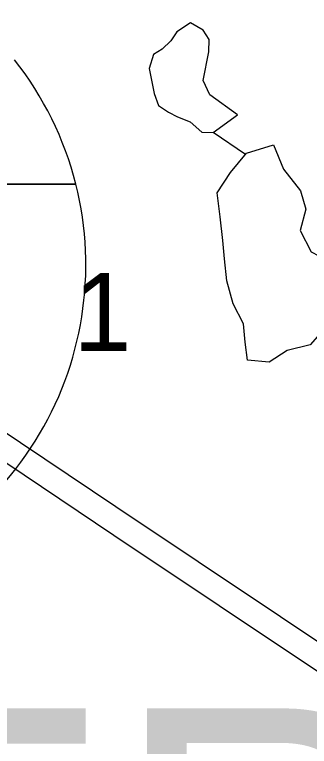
# Model space of a CAD drawing. Extents: x -7.5 to 26.5, y 3.5 to 25.5.
# Drawn here: x 0.0928 to 0.2512, y 18.4032 to 18.7958 of the extents above; entities that cross this region are included whole.
import ezdxf

# ---------------------------------------------------------------- set-up
doc = ezdxf.new("R2010")
doc.units = 0
for name, color, linetype in [('GM_X_Interstate_Route', 7, 'Continuous'), ('GM_X_Interstate_Shield', 7, 'Continuous'), ('GM_X_Minor_Lake', 7, 'Continuous'), ('GM_X_Minor_River', 7, 'Continuous'), ('GM_X_Section_Text', 7, 'Continuous'), ('GM_X_Township_Text', 7, 'Continuous'), ('GM_X_US_Route', 7, 'Continuous')]:
    doc.layers.add(name, color=color, linetype=linetype)

msp = doc.modelspace()

# ---------------------------------------------------------------- linework, layer by layer
at = {"layer": 'GM_X_Interstate_Route'}
for points in [[(-0.741387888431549, 19.128163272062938), (-0.5126280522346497, 18.97529136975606), (-0.44100893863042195, 18.926157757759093), (0.14719909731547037, 18.53177863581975), (0.32419758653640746, 18.413779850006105), (0.3926104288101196, 18.367838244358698), (0.4656468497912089, 18.318927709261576), (0.5035908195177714, 18.295459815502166), (0.5310069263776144, 18.28208047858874), (0.5626079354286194, 18.270119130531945), (0.5933141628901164, 18.26068794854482), (0.6262131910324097, 18.253669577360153), (0.6606482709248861, 18.249283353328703), (0.6949485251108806, 18.248570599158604), (0.7165771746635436, 18.249063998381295), (0.7319299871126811, 18.250160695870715), (0.7668031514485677, 18.255643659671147), (0.80540513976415, 18.26639087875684), (0.8432372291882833, 18.280681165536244), (0.9024568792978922, 18.306801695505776), (0.9712735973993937, 18.34151141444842)], [(-0.19242543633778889, 18.743784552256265), (0.14618503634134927, 18.516562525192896), (0.31596321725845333, 18.403271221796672)]]:
    msp.add_lwpolyline(points, dxfattribs=at)
at = {"layer": 'GM_X_Interstate_Shield'}
for p, q in [((-0.14757676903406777, 18.704887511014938), (0.12567646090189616, 18.704887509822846)), ((0.12567646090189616, 18.704887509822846), (-0.14757676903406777, 18.704887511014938)), ((0.12567646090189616, 18.704887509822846), (-0.14757676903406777, 18.704887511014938))]:
    msp.add_line(p, q, dxfattribs=at)
for start, end in [(14.193353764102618, 38.33103888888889), (281.53695833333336, 14.193353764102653)]:
    msp.add_arc((-0.04646185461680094, 18.661351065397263), 0.1775585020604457, start, end, dxfattribs=at)
at = {"layer": 'GM_X_Minor_Lake'}
for points in [[(0.19947910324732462, 18.732523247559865), (0.21265145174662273, 18.74205355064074), (0.19773478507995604, 18.752708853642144), (0.19413819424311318, 18.760403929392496), (0.19721016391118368, 18.775902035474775), (0.19738061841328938, 18.782356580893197), (0.1940927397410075, 18.787383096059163), (0.18735789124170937, 18.79136226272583), (0.18001319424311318, 18.786616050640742), (0.17684463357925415, 18.781759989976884), (0.172168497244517, 18.777324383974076), (0.16753023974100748, 18.774405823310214), (0.16504917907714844, 18.76686983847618), (0.16773667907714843, 18.753500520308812), (0.17022342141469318, 18.746974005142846), (0.1754488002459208, 18.743417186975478), (0.1803256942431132, 18.74100998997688), (0.1870908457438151, 18.738170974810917)], [(0.1870908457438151, 18.738170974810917), (0.1934033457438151, 18.7326842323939), (0.19947910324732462, 18.732523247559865)], [(0.25937872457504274, 18.62736794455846), (0.2515605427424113, 18.61867286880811), (0.23931811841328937, 18.615576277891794), (0.2296552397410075, 18.60936983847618), (0.2179033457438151, 18.61044180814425), (0.2166381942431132, 18.619974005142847), (0.21575940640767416, 18.62987741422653), (0.21034463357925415, 18.64065961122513), (0.20686925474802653, 18.652909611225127), (0.20566281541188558, 18.664722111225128), (0.20478592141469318, 18.674623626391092), (0.20321773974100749, 18.687205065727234), (0.2016609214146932, 18.700165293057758), (0.20878970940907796, 18.710996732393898), (0.21742417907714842, 18.721407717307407), (0.23198478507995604, 18.725964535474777), (0.2373389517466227, 18.712903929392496), (0.2465283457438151, 18.701261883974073), (0.24930486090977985, 18.6913092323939), (0.2463465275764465, 18.67998726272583), (0.25211925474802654, 18.6684342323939), (0.2644885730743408, 18.662028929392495), (0.27216092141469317, 18.65042665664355)]]:
    msp.add_lwpolyline(points, dxfattribs=at)
at = {"layer": 'GM_X_Minor_River'}
msp.add_lwpolyline([(0.21682569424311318, 18.720686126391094), (0.19947910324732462, 18.732523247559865)], dxfattribs=at)
at = {"layer": 'GM_X_US_Route'}
msp.add_lwpolyline([(-0.19242543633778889, 18.743784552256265), (0.14618503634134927, 18.516562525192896), (0.31596321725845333, 18.403271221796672)], dxfattribs=at)

# ---------------------------------------------------------------- texts
at = {"layer": 'GM_X_Section_Text'}
msp.add_text('1', height=0.0418560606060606, rotation=1e-05, dxfattribs=at).set_placement((0.1244979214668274, 18.615322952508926))
at = {"layer": 'GM_X_Township_Text'}
msp.add_text('WHITEWATER', height=0.17045454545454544, rotation=1e-05, dxfattribs=at).set_placement((-1.2474714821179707, 18.253057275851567))

doc.saveas('drawing.dxf')
